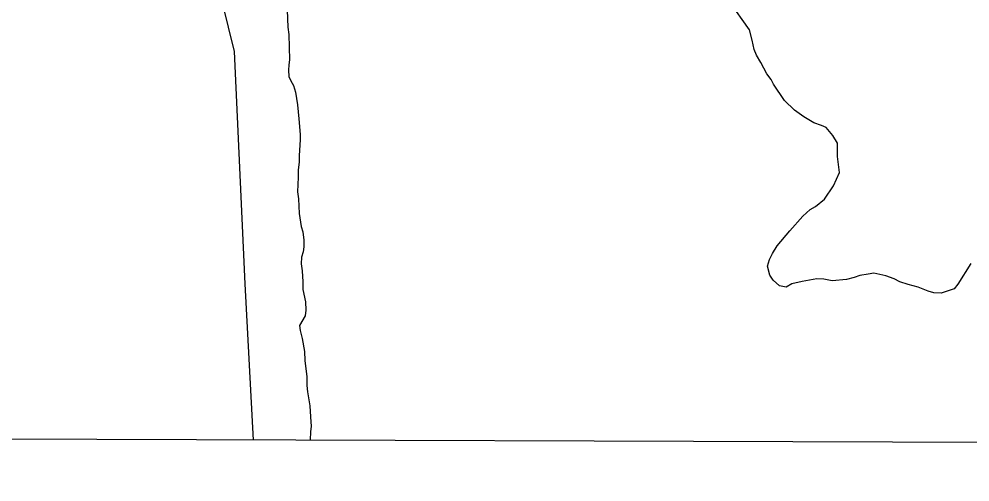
# Model space of a CAD drawing. Extents: x 3146026 to 3183936, y 897894 to 923344.
# Drawn here: x 3173575 to 3174146, y 903274 to 903552 of the extents above; entities that cross this region are included whole.
import ezdxf

# ---------------------------------------------------------------- set-up
doc = ezdxf.new("R2010")
doc.units = 0
for name, color, linetype in [('V-GRID-FRAM', 7, 'Continuous'), ('V-LEVE-TOET', 7, 'Continuous'), ('V-SITE-VEGE', 7, 'Continuous'), ('V-TOPO-SHOR', 7, 'Continuous')]:
    doc.layers.add(name, color=color, linetype=linetype)

msp = doc.modelspace()

# ---------------------------------------------------------------- linework, layer by layer
at = {"layer": 'V-GRID-FRAM'}
msp.add_lwpolyline([(3150311.93, 921563.12), (3181636.98, 921462.88), (3181586.71, 903274.26), (3150245.8, 903374.55), (3150311.93, 921563.12)], dxfattribs=at)
at = {"layer": 'V-LEVE-TOET'}
for points in [[(3174513.59, 903296.89), (3174443.19, 903373.59), (3174350.95, 903473.29), (3174285.57, 903523.75), (3174264.51, 903541.23), (3174245.45, 903558.3), (3174212.89, 903588.01), (3174192.03, 903605.09), (3174163.02, 903628.01), (3174031.49, 903732.91), (3173885.24, 903846.88), (3173738.1, 903981.02), (3173673.55, 904036.26), (3173661.42, 904044.31), (3173653.05, 904046.75), (3173642.66, 904044.41), (3173638.25, 904039.85), (3173632.77, 904024.31), (3173632.47, 904005.95), (3173632.51, 903940.89), (3173647.39, 903818.87), (3173678.51, 903636.09), (3173703.92, 903532.8)], [(3173703.92, 903532.8), (3173710.34, 903393.28), (3173715.34, 903299.45)]]:
    msp.add_lwpolyline(points, dxfattribs=at)
at = {"layer": 'V-SITE-VEGE'}
for p, q in [((3174013.35, 903545.7), (3174001.29, 903563)), ((3174014.98, 903539.46), (3174013.35, 903545.7)), ((3174016.14, 903533.91), (3174014.98, 903539.46)), ((3174017.54, 903530.45), (3174016.14, 903533.91)), ((3174020.32, 903526.07), (3174017.54, 903530.45)), ((3174023.8, 903519.37), (3174020.32, 903526.07)), ((3174026.35, 903515.91), (3174023.8, 903519.37)), ((3174027.75, 903513.14), (3174026.35, 903515.91)), ((3174034.47, 903503.22), (3174027.75, 903513.14)), ((3174040.49, 903497.46), (3174034.47, 903503.22)), ((3174046.05, 903493.54), (3174040.49, 903497.46)), ((3174052.06, 903489.86), (3174046.05, 903493.54)), ((3174056.69, 903488.25), (3174052.06, 903489.86)), ((3174059.46, 903487.1), (3174056.69, 903488.25)), ((3174063.41, 903482.25), (3174059.46, 903487.1)), ((3174066.19, 903477.64), (3174063.41, 903482.25)), ((3174066.2, 903469.78), (3174066.19, 903477.64)), ((3174067.38, 903460.08), (3174066.2, 903469.78)), ((3174063.93, 903451.98), (3174067.38, 903460.08)), ((3174058.41, 903444.11), (3174063.93, 903451.98)), ((3174053.1, 903439.71), (3174058.41, 903444.11)), ((3174045.49, 903433.92), (3174049.87, 903437.85)), ((3174049.87, 903437.85), (3174053.1, 903439.71)), ((3174037.65, 903425.11), (3174045.49, 903433.92)), ((3174030.04, 903416.09), (3174037.65, 903425.11)), ((3174027.28, 903411.46), (3174030.04, 903416.09)), ((3174025.44, 903407.76), (3174027.28, 903411.46)), ((3174024.29, 903403.83), (3174025.44, 903407.76)), ((3174025.69, 903398.51), (3174024.29, 903403.83)), ((3174146.31, 903405.48), (3174138.48, 903392.99)), ((3174027.55, 903395.51), (3174025.69, 903398.51)), ((3174076.3, 903397.01), (3174071.68, 903395.84)), ((3174079.77, 903398.17), (3174076.3, 903397.01)), ((3174084.62, 903399.11), (3174079.77, 903398.17)), ((3174088.08, 903399.58), (3174084.62, 903399.11)), ((3174095.25, 903397.97), (3174088.08, 903399.58)), ((3174100.34, 903396.14), (3174095.25, 903397.97)), ((3174031.48, 903392.05), (3174027.55, 903395.51)), ((3174035.41, 903391.14), (3174031.48, 903392.05)), ((3174038.87, 903393.23), (3174035.41, 903391.14)), ((3174045.11, 903394.63), (3174038.87, 903393.23)), ((3174053.89, 903396.26), (3174045.11, 903394.63)), ((3174058.05, 903396.04), (3174053.89, 903396.26)), ((3174063.14, 903395.13), (3174058.05, 903396.04)), ((3174071.68, 903395.84), (3174063.14, 903395.13)), ((3174103.81, 903394.53), (3174100.34, 903396.14)), ((3174108.67, 903392.92), (3174103.81, 903394.53)), ((3174114.68, 903391.31), (3174108.67, 903392.92)), ((3174120.69, 903388.79), (3174114.68, 903391.31)), ((3174138.48, 903392.99), (3174136.41, 903390.21)), ((3174124.16, 903387.87), (3174120.69, 903388.79)), ((3174128.55, 903387.65), (3174124.16, 903387.87)), ((3174136.41, 903390.21), (3174128.55, 903387.65))]:
    msp.add_line(p, q, dxfattribs=at)
at = {"layer": 'V-TOPO-SHOR'}
for points in [[(3174063.93, 903451.98), (3174067.38, 903460.08), (3174066.2, 903469.78), (3174066.19, 903477.64), (3174063.4, 903482.25), (3174059.46, 903487.1), (3174056.69, 903488.25), (3174052.06, 903489.86), (3174046.05, 903493.54), (3174040.49, 903497.46), (3174034.47, 903503.22), (3174027.75, 903513.14), (3174026.35, 903515.91), (3174023.8, 903519.37), (3174020.32, 903526.07), (3174017.54, 903530.45), (3174016.14, 903533.91), (3174014.98, 903539.46), (3174013.35, 903545.7), (3174001.29, 903563)], [(3173735.77, 903557.56), (3173736.25, 903547.39), (3173736.73, 903543), (3173737.22, 903527.75), (3173736.77, 903524.75), (3173736.54, 903521.51), (3173736.78, 903517.81), (3173737.94, 903515.04), (3173739.57, 903512.27), (3173740.73, 903508.35), (3173741.9, 903500.72), (3173742.85, 903492.4), (3173743.56, 903482.93), (3173743.57, 903479.93), (3173742.9, 903469.99), (3173742.9, 903466.29), (3173742.45, 903461.67), (3173742.46, 903457.28), (3173742.02, 903448.49), (3173742.49, 903444.34), (3173742.97, 903435.55), (3173744.15, 903427.7), (3173745.08, 903424.47), (3173745.78, 903419.38), (3173745.79, 903415.45), (3173745.34, 903412.45), (3173744.42, 903409.21), (3173744.19, 903405.28), (3173744.67, 903401.12), (3173745.15, 903394.42), (3173745.16, 903389.8), (3173746.79, 903382.41), (3173747.03, 903377.33), (3173746.57, 903374.09), (3173743.12, 903368.31), (3173743.59, 903365.3), (3173744.76, 903360.45), (3173746.16, 903352.6), (3173746.4, 903347.28), (3173747.58, 903337.35), (3173747.59, 903332.26), (3173748.06, 903328.33), (3173749.47, 903320.02), (3173749.72, 903313.32), (3173750.19, 903307.54), (3173749.73, 903304.54), (3173749.64, 903299.34)], [(3174146.31, 903405.48), (3174138.48, 903392.99), (3174136.41, 903390.21), (3174128.55, 903387.65), (3174124.16, 903387.87), (3174120.69, 903388.79), (3174114.68, 903391.31), (3174108.67, 903392.92), (3174103.81, 903394.53), (3174100.34, 903396.14), (3174095.25, 903397.97), (3174088.08, 903399.58), (3174084.62, 903399.11), (3174079.77, 903398.17), (3174076.3, 903397.01), (3174071.68, 903395.84), (3174063.14, 903395.13), (3174058.05, 903396.04), (3174053.89, 903396.26), (3174045.11, 903394.63), (3174038.87, 903393.23), (3174035.41, 903391.14), (3174031.48, 903392.05), (3174027.55, 903395.51), (3174025.69, 903398.51), (3174024.29, 903403.83), (3174025.44, 903407.76), (3174027.28, 903411.46), (3174030.04, 903416.09), (3174037.65, 903425.11), (3174045.49, 903433.92), (3174049.87, 903437.85), (3174053.1, 903439.71), (3174058.41, 903444.11), (3174063.93, 903451.98)]]:
    msp.add_lwpolyline(points, dxfattribs=at)

doc.saveas('drawing.dxf')
